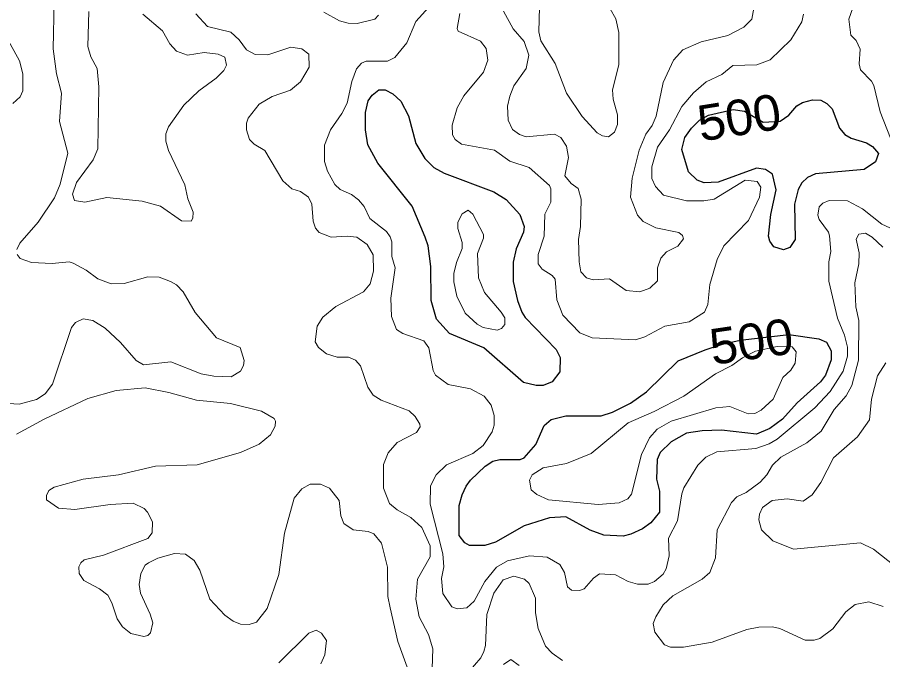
# Model space of a CAD drawing. Extents: x 577 to 602.9, y 7483.8 to 7511.6.
# Drawn here: x 595.608 to 597.548, y 7507.577 to 7509.017 of the extents above; entities that cross this region are included whole.
import ezdxf
from ezdxf.enums import TextEntityAlignment as Align

# ---------------------------------------------------------------- set-up
doc = ezdxf.new("R2010")
doc.units = 0
doc.header["$LTSCALE"] = 0.032
doc.layers.add('1', color=7, linetype='Continuous', lineweight=25)
doc.layers.add('2', color=7, linetype='Continuous', lineweight=13)
doc.layers.add('61', color=7, linetype='Continuous')

msp = doc.modelspace()

# ---------------------------------------------------------------- linework, layer by layer
at = {"layer": '1'}
for points in [[(596.404, 7508.8421), (596.4185, 7508.8541), (596.4328, 7508.8541), (596.4503, 7508.8453), (596.4678, 7508.8286), (596.4852, 7508.796), (596.5019, 7508.734), (596.5218, 7508.7006), (596.5417, 7508.6799), (596.5648, 7508.6672), (596.6761, 7508.6258), (596.7039, 7508.6083), (596.7349, 7508.575), (596.7447, 7508.5476), (596.7429, 7508.5352), (596.7262, 7508.4978), (596.7198, 7508.4676), (596.7198, 7508.4247), (596.7294, 7508.3817), (596.7389, 7508.3555), (596.7469, 7508.3436), (596.816, 7508.272), (596.8248, 7508.2545), (596.824, 7508.2219), (596.8073, 7508.1996), (596.7866, 7508.1917), (596.7715, 7508.1917), (596.7429, 7508.198), (596.6538, 7508.276), (596.5767, 7508.3078), (596.5481, 7508.3404), (596.5361, 7508.3817), (596.5353, 7508.4581), (596.529, 7508.5042), (596.5226, 7508.5241), (596.4932, 7508.5932), (596.4161, 7508.6895), (596.3938, 7508.7308), (596.389, 7508.7642), (596.389, 7508.8032), (596.3946, 7508.8294)], [(597.1198, 7508.7682), (597.1377, 7508.7861), (597.1577, 7508.7971), (597.2127, 7508.8097), (597.2382, 7508.8065), (597.2802, 7508.7816), (597.3181, 7508.7842), (597.3377, 7508.7976), (597.3552, 7508.8183), (597.3679, 7508.8254), (597.391, 7508.8318), (597.4092, 7508.831), (597.4228, 7508.8238), (597.4347, 7508.8119), (597.4514, 7508.7682), (597.4633, 7508.7539), (597.4776, 7508.7459), (597.5118, 7508.7356), (597.5253, 7508.7268), (597.5389, 7508.7117), (597.5317, 7508.6926), (597.5063, 7508.6759), (597.3973, 7508.6656), (597.3798, 7508.6576), (597.3671, 7508.6457), (597.3584, 7508.6306), (597.3504, 7508.598), (597.352, 7508.5185), (597.3401, 7508.501), (597.3257, 7508.4954), (597.3043, 7508.5026), (597.2947, 7508.5153), (597.2924, 7508.5264), (597.2971, 7508.575), (597.3091, 7508.6298), (597.3011, 7508.6648), (597.2852, 7508.6759), (597.2653, 7508.6783), (597.1794, 7508.6473), (597.1476, 7508.6457), (597.1325, 7508.6513), (597.1126, 7508.6704), (597.0975, 7508.7205), (597.1047, 7508.7475)], [(597.1499, 7508.271), (597.1886, 7508.2841), (597.2285, 7508.2928), (597.3377, 7508.3054), (597.4045, 7508.2958), (597.422, 7508.2887), (597.4323, 7508.2688), (597.4323, 7508.2489), (597.4196, 7508.2147), (597.4084, 7508.1996), (597.356, 7508.1527), (597.3234, 7508.1161), (597.2947, 7508.0947), (597.2653, 7508.0827), (597.1866, 7508.0915), (597.1437, 7508.0899), (597.1079, 7508.0843), (597.0737, 7508.0652), (597.049, 7508.0414), (597.0427, 7508.0255), (597.0411, 7507.9817), (597.0474, 7507.9547), (597.0474, 7507.9078), (597.0284, 7507.8839), (597.0093, 7507.8704), (596.9838, 7507.8585), (596.9663, 7507.8537), (596.9226, 7507.8561), (596.8924, 7507.8672), (596.8375, 7507.8967), (596.8009, 7507.8951), (596.7445, 7507.8768), (596.6801, 7507.8402), (596.6562, 7507.8331), (596.622, 7507.8331), (596.6117, 7507.8386), (596.599, 7507.8553), (596.599, 7507.9221), (596.6053, 7507.946), (596.6141, 7507.9658), (596.6244, 7507.9794), (596.657, 7508.0104), (596.6745, 7508.0215), (596.6896, 7508.0255), (596.7357, 7508.0255), (596.7445, 7508.0295), (596.7707, 7508.0589), (596.789, 7508.1018), (596.8049, 7508.1153), (596.8375, 7508.1233), (596.917, 7508.1233), (596.9425, 7508.132), (596.983, 7508.1519), (597.0188, 7508.1774), (597.0896, 7508.2465)]]:
    msp.add_lwpolyline(points, close=True, dxfattribs=at)
at = {"layer": '2'}
for points in [[(595.741, 7509.5745), (595.7155, 7509.5109), (595.6933, 7509.4337), (595.6853, 7509.3677), (595.6813, 7509.2278), (595.6821, 7509.1348), (595.6909, 7509.0521), (595.6885, 7508.9463), (595.6964, 7508.8898), (595.7076, 7508.8469), (595.7028, 7508.7833), (595.7219, 7508.7125), (595.7044, 7508.6425), (595.6917, 7508.6123), (595.6551, 7508.5575), (595.6137, 7508.5105), (595.6074, 7508.4962)], [(596.7795, 7509.068), (596.7771, 7508.9845), (596.7818, 7508.9638), (596.8137, 7508.9129), (596.8391, 7508.8469), (596.8741, 7508.7944), (596.9083, 7508.7578), (596.9202, 7508.7507), (596.9337, 7508.7491), (596.9472, 7508.7594), (596.9536, 7508.7761), (596.9536, 7508.7984), (596.9441, 7508.8334), (596.9425, 7508.8541), (596.9568, 7508.9105), (596.9568, 7508.9829), (596.9496, 7509.0131), (596.9369, 7509.0354)], [(596.4439, 7508.5249), (596.4359, 7508.5368), (596.3986, 7508.5654), (596.3859, 7508.5924), (596.3731, 7508.6076), (596.3572, 7508.6195), (596.3318, 7508.6306), (596.3199, 7508.6417), (596.3032, 7508.672), (596.2968, 7508.6934), (596.2968, 7508.73), (596.3103, 7508.7642), (596.3358, 7508.8008), (596.3477, 7508.8246), (596.358, 7508.8731), (596.3684, 7508.901), (596.3795, 7508.9137), (596.3906, 7508.9185), (596.4383, 7508.9185), (596.4542, 7508.9264), (596.4813, 7508.9598), (596.5019, 7509.0075), (596.5306, 7509.0393)], [(597.4856, 7509.0505), (597.4721, 7509.0123), (597.4768, 7508.9765), (597.4888, 7508.9646), (597.4975, 7508.9455), (597.4951, 7508.9121), (597.4983, 7508.8986), (597.523, 7508.8739), (597.5285, 7508.8636), (597.542, 7508.8048), (597.5738, 7508.7252)], [(595.7688, 7509.0298), (595.7664, 7508.9511), (595.7728, 7508.928), (595.7871, 7508.9018), (595.7911, 7508.8612), (595.7887, 7508.7221), (595.7783, 7508.6974), (595.741, 7508.6465), (595.7322, 7508.6203), (595.7362, 7508.606), (595.7593, 7508.602), (595.8093, 7508.6131), (595.8881, 7508.6044), (595.9294, 7508.5932), (595.9763, 7508.5606), (595.9978, 7508.5598), (596.0018, 7508.5662), (596.0026, 7508.5797), (595.9906, 7508.6099), (595.9835, 7508.641), (595.9469, 7508.7181), (595.9413, 7508.7388), (595.9413, 7508.7555), (595.9469, 7508.7714), (595.9819, 7508.8199), (596.0153, 7508.8517), (596.0543, 7508.8803), (596.071, 7508.8978), (596.0773, 7508.9097), (596.0733, 7508.9272), (596.0582, 7508.9344), (596.0272, 7508.9376), (595.9899, 7508.932)], [(595.9899, 7508.932), (595.9652, 7508.9407), (595.9501, 7508.9574), (595.9334, 7508.9861), (595.8897, 7509.0234)], [(596.3477, 7508.5264), (596.3119, 7508.5241), (596.2849, 7508.5344), (596.2769, 7508.5439), (596.2713, 7508.5598), (596.2682, 7508.598), (596.261, 7508.6139), (596.2427, 7508.6266), (596.2236, 7508.6322), (596.2038, 7508.6505), (596.1632, 7508.7181), (596.1393, 7508.7324), (596.129, 7508.7427), (596.1219, 7508.7642), (596.1219, 7508.7793), (596.1258, 7508.7904), (596.1505, 7508.8223), (596.1799, 7508.8389), (596.2205, 7508.8533), (596.2427, 7508.8723), (596.2626, 7508.9049), (596.2618, 7508.9344), (596.2459, 7508.9463), (596.2212, 7508.9495), (596.1696, 7508.9328), (596.1417, 7508.9336), (596.1219, 7508.9439), (596.1059, 7508.9662), (596.0869, 7508.9837), (596.0344, 7508.9964), (596.0081, 7509.0242)], [(596.2952, 7509.0282), (596.3302, 7509.0091), (596.3501, 7509.0036), (596.3699, 7509.0028), (596.4097, 7509.0123), (596.4177, 7509.0218)], [(596.6005, 7509.025), (596.5942, 7508.9916), (596.5966, 7508.9853), (596.6467, 7508.963), (596.6594, 7508.9471), (596.6626, 7508.9209), (596.653, 7508.8938), (596.6093, 7508.8405), (596.5942, 7508.8135), (596.5831, 7508.7753), (596.5839, 7508.7531), (596.5894, 7508.7427), (596.6037, 7508.7324), (596.6777, 7508.7189), (596.7119, 7508.6942), (596.7556, 7508.6799), (596.8009, 7508.6394), (596.8041, 7508.6322), (596.8041, 7508.602), (596.7906, 7508.5757), (596.789, 7508.5264), (596.7755, 7508.4851), (596.7755, 7508.4644), (596.785, 7508.4525), (596.8073, 7508.4382), (596.8137, 7508.4294), (596.8176, 7508.3833), (596.8311, 7508.3491), (596.8693, 7508.3094), (596.8971, 7508.2982), (596.9942, 7508.2935), (597.0148, 7508.3006), (597.0594, 7508.3245), (597.1142, 7508.334), (597.1484, 7508.3555), (597.1564, 7508.373), (597.1604, 7508.4175), (597.1771, 7508.474), (597.1922, 7508.5042), (597.247, 7508.5614), (597.2717, 7508.6139), (597.2749, 7508.6362), (597.2669, 7508.6489), (597.2399, 7508.6513), (597.1699, 7508.6091), (597.1468, 7508.6052), (597.1079, 7508.6052), (597.057, 7508.6179), (597.0387, 7508.6378), (597.0307, 7508.6553), (597.0307, 7508.6815), (597.0435, 7508.726), (597.0705, 7508.7642), (597.0975, 7508.8167), (597.1238, 7508.8477), (597.1524, 7508.8723), (597.1874, 7508.8882), (597.212, 7508.9089), (597.2661, 7508.9105), (597.2955, 7508.9216), (597.3424, 7508.9662), (597.3671, 7509.0067), (597.3703, 7509.0234)], [(596.6984, 7509.0306), (596.7198, 7508.9908)], [(596.7198, 7508.9908), (596.7445, 7508.9622), (596.7548, 7508.932), (596.7492, 7508.9018), (596.7214, 7508.8628), (596.7119, 7508.8397), (596.7071, 7508.8175), (596.7087, 7508.7865), (596.7182, 7508.765), (596.7341, 7508.7539), (596.7492, 7508.7491), (596.8121, 7508.7547), (596.8264, 7508.7475), (596.8391, 7508.7276), (596.8439, 7508.7022), (596.8359, 7508.6616), (596.8494, 7508.6441), (596.8653, 7508.633), (596.8725, 7508.6091), (596.8709, 7508.5479), (596.8661, 7508.5185), (596.8677, 7508.4684), (596.8717, 7508.4461), (596.8844, 7508.4326), (596.8987, 7508.4286), (596.9353, 7508.4302), (596.9727, 7508.404), (597.0037, 7508.4016), (597.026, 7508.4096), (597.0435, 7508.4263), (597.0435, 7508.4549), (597.0506, 7508.4771), (597.0633, 7508.4907), (597.0888, 7508.5034), (597.1015, 7508.5201), (597.0991, 7508.528), (597.0912, 7508.5344), (597.0395, 7508.5447), (597.0109, 7508.559), (596.9981, 7508.5734), (596.983, 7508.6139), (596.9862, 7508.6561), (597.0021, 7508.7189), (597.0172, 7508.7547), (597.0315, 7508.7745), (597.0403, 7508.7952), (597.0562, 7508.8708), (597.0792, 7508.9209), (597.0999, 7508.9439), (597.1413, 7508.9614), (597.2009, 7508.9757), (597.2367, 7508.9948), (597.255, 7509.0123), (597.259, 7509.0369)], [(595.5986, 7508.8238), (595.6145, 7508.8382), (595.6209, 7508.8517), (595.6209, 7508.8898), (595.6133, 7508.9194), (595.5668, 7509.002)], [(597.5643, 7508.5447), (597.546, 7508.5527), (597.5031, 7508.5877), (597.4689, 7508.6052), (597.4283, 7508.606), (597.414, 7508.6004), (597.4053, 7508.5916), (597.4029, 7508.5734), (597.4053, 7508.5638), (597.4267, 7508.5352), (597.4291, 7508.5272), (597.4315, 7508.4915), (597.4275, 7508.4684), (597.4275, 7508.4255), (597.4466, 7508.342), (597.4625, 7508.3046), (597.4689, 7508.2776), (597.4689, 7508.2569), (597.4593, 7508.2235), (597.4299, 7508.1782), (597.3957, 7508.1416), (597.3114, 7508.0708), (597.2939, 7508.0605), (597.2637, 7508.0501), (597.1763, 7508.043), (597.1516, 7508.0311), (597.1333, 7508.0128), (597.1023, 7507.9619), (597.0975, 7507.9484), (597.088, 7507.8879), (597.0681, 7507.849), (597.0697, 7507.81), (597.0625, 7507.7806), (597.0562, 7507.7686), (597.0363, 7507.7519), (597.022, 7507.7464), (596.9981, 7507.7464), (596.9775, 7507.7519), (596.9488, 7507.7671), (596.9131, 7507.7694), (596.8995, 7507.7599), (596.8789, 7507.736), (596.8685, 7507.7321), (596.8502, 7507.7329), (596.8415, 7507.74), (596.8351, 7507.7726), (596.824, 7507.7901), (596.7962, 7507.8068), (596.7564, 7507.81), (596.7071, 7507.7981), (596.6825, 7507.7845), (596.6562, 7507.7519), (596.6324, 7507.7082), (596.6157, 7507.6931), (596.5942, 7507.6907), (596.5823, 7507.6955), (596.5624, 7507.7249), (596.5592, 7507.7591), (596.564, 7507.7853), (596.5624, 7507.814), (596.5338, 7507.9253), (596.5345, 7507.9666), (596.5473, 7507.9913), (596.5703, 7508.0136), (596.6292, 7508.039), (596.6522, 7508.0573), (596.6729, 7508.0875), (596.6769, 7508.1026), (596.6769, 7508.1241), (596.6705, 7508.1471), (596.6546, 7508.1678), (596.6244, 7508.1837), (596.5743, 7508.1933), (596.5457, 7508.2147), (596.5401, 7508.2251), (596.5306, 7508.276), (596.5194, 7508.2919), (596.4725, 7508.3078), (596.4582, 7508.3173), (596.4471, 7508.3459), (596.4455, 7508.3873), (596.455, 7508.4549), (596.4479, 7508.4803), (596.4479, 7508.5137), (596.4439, 7508.5249)], [(596.5377, 7507.5349), (596.5393, 7507.6009), (596.5298, 7507.6335), (596.5091, 7507.6732), (596.5019, 7507.7122), (596.5051, 7507.7575), (596.5338, 7507.8076), (596.5338, 7507.8323), (596.5147, 7507.8728), (596.49, 7507.8959), (596.4598, 7507.9126), (596.4423, 7507.9269), (596.4288, 7507.9611), (596.4288, 7508.0144), (596.4399, 7508.0406), (596.4598, 7508.0637), (596.5027, 7508.0859), (596.5115, 7508.0986), (596.5107, 7508.105), (596.5004, 7508.1217), (596.4868, 7508.1344), (596.424, 7508.1583), (596.4057, 7508.1694), (596.3938, 7508.1877), (596.3779, 7508.2354), (596.366, 7508.2481), (596.3509, 7508.2553), (596.3254, 7508.2553), (596.3016, 7508.2624), (596.2833, 7508.2768), (596.2761, 7508.2895), (596.2801, 7508.3245), (596.2928, 7508.3443), (596.3222, 7508.3682), (596.3843, 7508.4016), (596.3994, 7508.4191), (596.4065, 7508.4477), (596.4057, 7508.4843), (596.3922, 7508.5074), (596.3692, 7508.5241), (596.3477, 7508.5264)], [(597.5484, 7508.5018), (597.5245, 7508.5241), (597.5094, 7508.5328), (597.4943, 7508.5304), (597.4888, 7508.5193), (597.4951, 7508.4891), (597.4943, 7508.4644), (597.4856, 7508.4215), (597.488, 7508.3674), (597.4943, 7508.3372), (597.4935, 7508.2481), (597.4792, 7508.1917), (597.4665, 7508.1686), (597.4395, 7508.1376), (597.41, 7508.0891), (597.3782, 7508.0629), (597.3194, 7508.0311), (597.3011, 7508.0128), (597.2884, 7507.9913), (597.2733, 7507.9746), (597.2423, 7507.9515), (597.2208, 7507.942), (597.2089, 7507.9293), (597.1771, 7507.868), (597.1731, 7507.8052), (597.1604, 7507.7726), (597.1437, 7507.7575), (597.0777, 7507.7201), (597.0562, 7507.6995), (597.0395, 7507.6732), (597.0339, 7507.6581), (597.0371, 7507.6382), (597.0586, 7507.6104), (597.0721, 7507.6048), (597.1015, 7507.6048), (597.1659, 7507.616), (597.2438, 7507.6446), (597.2701, 7507.6494), (597.3011, 7507.6502), (597.3178, 7507.647), (597.3743, 7507.6207), (597.3941, 7507.6207), (597.4069, 7507.6247), (597.4363, 7507.6462), (597.4657, 7507.6844), (597.4864, 7507.7003), (597.5166, 7507.7066), (597.5492, 7507.6963)], [(595.6082, 7508.4851), (595.6145, 7508.4763), (595.64, 7508.4668), (595.6861, 7508.4652), (595.7243, 7508.4684), (595.7338, 7508.466), (595.7624, 7508.4501), (595.7887, 7508.4302), (595.8189, 7508.4191), (595.8475, 7508.4199), (595.9008, 7508.435), (595.9262, 7508.4342), (595.9517, 7508.4247), (595.9652, 7508.4167), (595.9803, 7508.4016), (596.0066, 7508.3547), (596.0551, 7508.2982), (596.1075, 7508.2768), (596.1171, 7508.2473), (596.1155, 7508.2362), (596.1083, 7508.2235), (596.0877, 7508.2108), (596.0487, 7508.2124), (596.0201, 7508.2179), (595.9525, 7508.2442), (595.8913, 7508.2378), (595.8746, 7508.2473), (595.8396, 7508.2879), (595.8054, 7508.3197), (595.7775, 7508.3372), (595.7561, 7508.3412), (595.7386, 7508.3324), (595.7298, 7508.3213), (595.6869, 7508.1941), (595.671, 7508.1726), (595.6511, 7508.1599), (595.6121, 7508.1495), (595.5883, 7508.1511)], [(597.5548, 7508.2426), (597.5365, 7508.2131), (597.523, 7508.1607), (597.5182, 7508.1145), (597.4919, 7508.0764), (597.4379, 7508.0295), (597.4092, 7507.9738), (597.3902, 7507.946), (597.3695, 7507.9324), (597.3337, 7507.9372), (597.3003, 7507.934), (597.2788, 7507.9181), (597.2717, 7507.903), (597.2701, 7507.8903), (597.2764, 7507.868), (597.3019, 7507.8434), (597.348, 7507.8243), (597.4983, 7507.8386), (597.5277, 7507.8243), (597.5778, 7507.7853)], [(596.005, 7507.7989), (595.9851, 7507.8132), (595.9604, 7507.8148), (595.9231, 7507.8044), (595.9024, 7507.7941), (595.8952, 7507.7885), (595.8849, 7507.7702), (595.8817, 7507.7456), (595.8841, 7507.7257), (595.9064, 7507.6788), (595.9119, 7507.6597), (595.9072, 7507.6374), (595.9008, 7507.6311), (595.892, 7507.6287), (595.8626, 7507.6358), (595.8443, 7507.6502), (595.8324, 7507.6685), (595.8205, 7507.7042), (595.8109, 7507.7217), (595.7927, 7507.736), (595.7577, 7507.7543), (595.7473, 7507.7702), (595.7465, 7507.7853), (595.7505, 7507.7941), (595.7585, 7507.8004), (595.8014, 7507.8108), (595.9008, 7507.8482), (595.9103, 7507.8609), (595.9111, 7507.8855), (595.9, 7507.9078), (595.8928, 7507.9157), (595.8682, 7507.9277), (595.8165, 7507.9245), (595.737, 7507.9134), (595.7004, 7507.9165), (595.6734, 7507.9348), (595.6734, 7507.9452), (595.6789, 7507.9563), (595.6909, 7507.9635), (595.7561, 7507.9817), (595.8348, 7507.9913), (595.9183, 7508.0104), (596.0113, 7508.0136), (596.1083, 7508.0414), (596.1505, 7508.0597), (596.1759, 7508.0811), (596.1863, 7508.1002), (596.1871, 7508.1114), (596.1839, 7508.1177), (596.156, 7508.1336), (596.0861, 7508.1511), (596.0097, 7508.1583), (595.9477, 7508.1758), (595.8952, 7508.1861), (595.83, 7508.1805), (595.7664, 7508.1623), (595.6686, 7508.1161), (595.6066, 7508.0827)], [(596.4852, 7507.5516), (596.4614, 7507.6176), (596.4439, 7507.6931), (596.4391, 7507.7185), (596.4383, 7507.7845), (596.4248, 7507.8378), (596.4073, 7507.8593), (596.3946, 7507.8641), (596.3612, 7507.868), (596.3405, 7507.8824), (596.3334, 7507.8991), (596.3294, 7507.934), (596.3079, 7507.9611), (596.288, 7507.9706), (596.265, 7507.9706), (596.2459, 7507.9595), (596.2292, 7507.9388), (596.2069, 7507.8601), (596.1942, 7507.7678), (596.168, 7507.6915), (596.1441, 7507.6613), (596.1282, 7507.6557), (596.1083, 7507.6565), (596.0924, 7507.6629), (596.0733, 7507.6764), (596.0399, 7507.7122), (596.0177, 7507.7774), (596.005, 7507.7989)], [(596.8304, 7507.5754), (596.8073, 7507.5913), (596.7922, 7507.6072), (596.7755, 7507.647), (596.7699, 7507.682), (596.7699, 7507.7146), (596.7556, 7507.748), (596.7453, 7507.7575), (596.7214, 7507.7639), (596.6976, 7507.7559), (596.6761, 7507.7257), (596.661, 7507.678), (596.6578, 7507.6088), (596.6538, 7507.5953), (596.6475, 7507.581), (596.6188, 7507.5484)], [(596.1942, 7507.5698), (596.2618, 7507.6366), (596.2785, 7507.643), (596.2904, 7507.6366), (596.3016, 7507.6199), (596.2976, 7507.5881), (596.2888, 7507.5675)], [(596.7333, 7507.5635), (596.7143, 7507.577), (596.6984, 7507.5659)]]:
    msp.add_lwpolyline(points, dxfattribs=at)
for points in [[(596.6928, 7508.3555), (596.7007, 7508.3428), (596.7007, 7508.3284), (596.6936, 7508.3189), (596.684, 7508.3157), (596.6522, 7508.3213), (596.6387, 7508.3292), (596.6125, 7508.3539), (596.5934, 7508.3913), (596.587, 7508.4239), (596.587, 7508.4422), (596.5926, 7508.4668), (596.6053, 7508.4986), (596.6053, 7508.5121), (596.5958, 7508.5431), (596.5958, 7508.5575), (596.6053, 7508.5765), (596.6188, 7508.5845), (596.6292, 7508.5757), (596.653, 7508.5296), (596.653, 7508.5217), (596.6395, 7508.4875), (596.6419, 7508.4326), (596.6554, 7508.4)], [(597.2335, 7508.2537), (597.2631, 7508.2682), (597.3111, 7508.2791), (597.3449, 7508.2778), (597.3544, 7508.2672), (597.352, 7508.2418), (597.3424, 7508.2259), (597.3242, 7508.2092), (597.3027, 7508.1607), (597.2757, 7508.136), (597.2613, 7508.1289), (597.2462, 7508.1281), (597.2057, 7508.144), (597.1739, 7508.1416), (597.0737, 7508.1114), (597.0427, 7508.0939), (597.0252, 7508.074), (597.0077, 7508.0366), (596.9846, 7507.9476), (596.9767, 7507.9372), (596.9576, 7507.9285), (596.9099, 7507.9245), (596.7993, 7507.9348), (596.7731, 7507.9468), (596.7604, 7507.9579), (596.7564, 7507.9794), (596.762, 7507.9913), (596.7866, 7508.0072), (596.8391, 7508.0167), (596.8948, 7508.039), (596.9775, 7508.1074), (597.0355, 7508.1328), (597.1023, 7508.1678), (597.1731, 7508.2179), (597.2097, 7508.2362)]]:
    msp.add_lwpolyline(points, close=True, dxfattribs=at)

# ---------------------------------------------------------------- texts
at = {"layer": '61', "width": 1.05}
for rotation, p in [(9.079, (597.2326, 7508.7529)), (8.189, (597.2591, 7508.2507))]:
    msp.add_text('500', height=0.08, rotation=rotation, dxfattribs=at).set_placement(p, align=Align.CENTER)

doc.saveas('drawing.dxf')
